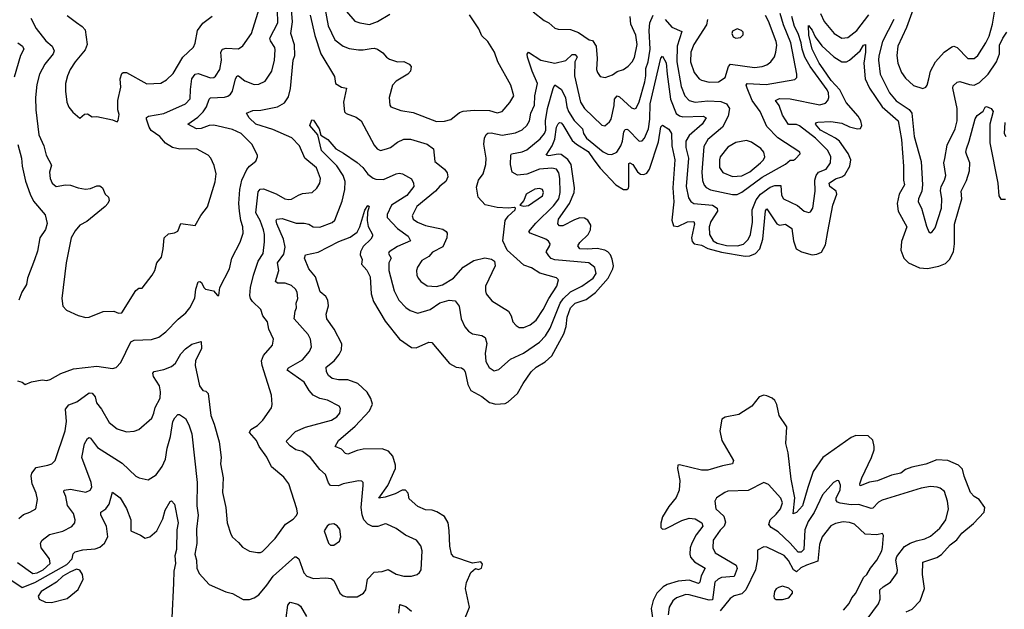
# Model space of a CAD drawing. Extents: x 1954683 to 2060285, y 904798 to 1016299.
# Tile 345 of 472: x 1992550 to 1998868, y 1008591 to 1012374. Entities that reach past the tile are written whole.
import ezdxf

# ---------------------------------------------------------------- set-up
doc = ezdxf.new("R2010")
doc.units = 0

msp = doc.modelspace()

# ---------------------------------------------------------------- linework, layer by layer
at = {"layer": '0CON10XD'}
for points in [[(1992545, 1009173.8), (1992575, 1009200), (1992615, 1009213.8), (1992653.6, 1009236.4), (1992663.9, 1009296.1), (1992655.6, 1009335), (1992630.4, 1009395), (1992624.6, 1009445), (1992628.2, 1009465), (1992655, 1009501.5), (1992730, 1009515), (1992756.2, 1009525), (1992778.1, 1009545), (1992841.8, 1009735), (1992850, 1009795), (1992843.6, 1009875), (1992865, 1009903.3), (1992917, 1009923), (1992995, 1009980.6), (1993015, 1009976.7), (1993033.8, 1009955), (1993043.6, 1009915), (1993075.6, 1009875), (1993125, 1009790), (1993175, 1009749.4), (1993235, 1009729.4), (1993285, 1009732.9), (1993315, 1009744), (1993397, 1009817), (1993411.2, 1009848.8), (1993418.5, 1009885), (1993450.5, 1009945), (1993453.8, 1009986.2), (1993447.3, 1010025), (1993408.5, 1010085), (1993403.5, 1010106.5), (1993413.9, 1010116.1), (1993475, 1010129.6), (1993525, 1010149.6), (1993548.9, 1010171.1), (1993585, 1010229.4), (1993615, 1010261.9), (1993655, 1010291.2), (1993715, 1010308.8), (1993717.5, 1010265), (1993678.9, 1010185), (1993676.1, 1010155), (1993703.3, 1010025), (1993725, 1009995.8), (1993745, 1009990.8), (1993758.5, 1009975), (1993776.5, 1009835), (1993798.9, 1009778.9), (1993830.9, 1009665), (1993841.9, 1009565), (1993839.4, 1009525), (1993855.5, 1009435), (1993850.6, 1009339.4), (1993872.9, 1009245), (1993881.1, 1009145), (1993905, 1009073.3), (1993915, 1009053.3), (1993955, 1009018.8), (1993978.8, 1008988.8), (1994024.4, 1008964.4), (1994075, 1008954.4), (1994095, 1008954.4), (1994108.7, 1008961.3), (1994190, 1009045), (1994255, 1009136.2), (1994305, 1009170), (1994327, 1009193), (1994332.3, 1009207.7), (1994328.6, 1009235), (1994276.4, 1009396.4), (1994245, 1009438), (1994165, 1009504.2), (1994136.2, 1009566.2), (1994085.8, 1009635), (1994070, 1009675), (1994025.4, 1009725), (1994033.6, 1009745), (1994075, 1009770), (1994109.4, 1009805), (1994165, 1009883.3), (1994170, 1009905), (1994165.6, 1009965.6), (1994105.5, 1010155), (1994102.1, 1010185), (1994115, 1010219.2), (1994172.9, 1010285), (1994178.6, 1010325), (1994149.1, 1010389.1), (1994140.6, 1010435), (1994109.2, 1010475), (1994097.8, 1010515), (1994043.8, 1010565), (1994031.2, 1010585), (1994027.7, 1010605), (1994031.1, 1010655), (1994049.6, 1010735), (1994081.2, 1010825), (1994111.5, 1010875), (1994121.7, 1010948.3), (1994121.8, 1010995), (1994114.1, 1011025), (1994093.6, 1011085), (1994066.3, 1011135), (1994081.2, 1011268.8), (1994092.5, 1011287.5), (1994115, 1011289.5), (1994195, 1011256.9), (1994252, 1011225), (1994275, 1011219.5), (1994295, 1011223.1), (1994338.8, 1011248.8), (1994365, 1011258.5), (1994426.2, 1011265), (1994456, 1011294), (1994475.6, 1011325), (1994480.6, 1011355), (1994455, 1011424.2), (1994380, 1011485), (1994346.2, 1011565), (1994296.3, 1011616.3), (1994175, 1011668.8), (1994065, 1011703.5), (1994023.1, 1011745), (1994006.2, 1011775), (1994045, 1011792.2), (1994096.9, 1011793.1), (1994204, 1011816), (1994248.4, 1011841.6), (1994275, 1011880), (1994286.7, 1011933.3), (1994304.6, 1012115), (1994315.3, 1012145), (1994314.1, 1012214.1), (1994290.2, 1012285), (1994301.2, 1012361.2), (1994283.5, 1012575)], [(1992620.8, 1012385), (1992655, 1012318), (1992718.3, 1012238.3), (1992758.1, 1012205), (1992772.2, 1012175), (1992764.5, 1012155), (1992711.3, 1012088.7), (1992677.5, 1012025), (1992660.7, 1011959.3), (1992652.3, 1011875), (1992653.8, 1011795), (1992673.3, 1011635), (1992705.6, 1011565), (1992720, 1011505), (1992755, 1011440), (1992741.8, 1011395), (1992744.5, 1011355), (1992758.1, 1011325), (1992784.6, 1011304.6), (1992844.5, 1011314.5), (1992875, 1011312.5), (1992925, 1011295.5), (1992972.2, 1011287.8), (1993005, 1011290.5), (1993045, 1011308.9), (1993065, 1011308.6), (1993082, 1011295), (1993098.8, 1011255), (1993120, 1011235), (1993123.8, 1011215), (1993116, 1011195), (1993098, 1011175), (1992980.5, 1011079.5), (1992935, 1011055.8), (1992905, 1011019.2), (1992880.6, 1010975), (1992847.5, 1010815), (1992820, 1010585), (1992826, 1010535), (1992851.1, 1010511.1), (1992925, 1010476), (1992975, 1010463.8), (1992995, 1010466.2), (1993085, 1010501.2), (1993155, 1010504), (1993185, 1010491.2), (1993205, 1010494), (1993295, 1010637.5), (1993315, 1010652.5), (1993335, 1010652.5), (1993400, 1010735), (1993417.5, 1010765), (1993430, 1010815), (1993459.7, 1010850.3), (1993470.9, 1010905), (1993477.1, 1010975), (1993505, 1010999.4), (1993543.9, 1011006.1), (1993565, 1011016.7), (1993585, 1011066.7), (1993676.1, 1011053.9), (1993712.2, 1011117.8), (1993755.5, 1011174.5), (1993805.4, 1011334.6), (1993811.4, 1011385), (1993798.3, 1011438.3), (1993776.2, 1011485), (1993758.8, 1011505), (1993685, 1011546.7), (1993576.9, 1011543.1), (1993530, 1011555), (1993485, 1011582.5), (1993448.5, 1011625), (1993394.3, 1011664.3), (1993380.9, 1011685), (1993363.5, 1011735), (1993363.6, 1011746.4), (1993375.6, 1011754.4), (1993475, 1011772.2), (1993615, 1011833.6), (1993642.9, 1011867.1), (1993646.2, 1011926.2), (1993654.3, 1011995.7), (1993675, 1012025.5), (1993695, 1012029.6), (1993775, 1012000.9), (1993795, 1012002.7), (1993807.4, 1012012.6), (1993834.7, 1012055), (1993844.3, 1012115), (1993841.1, 1012165), (1993851.4, 1012185), (1993875, 1012191.3), (1993953.2, 1012186.8), (1993982.8, 1012207.2), (1994037.3, 1012285), (1994098.7, 1012485)], [(1994504.1, 1012475), (1994529.1, 1012335), (1994571.5, 1012245), (1994625, 1012204.6), (1994665, 1012190.4), (1994725, 1012181.2), (1994755, 1012180), (1994805, 1012189.1), (1994825, 1012191.1), (1994845, 1012184.4), (1994880.8, 1012160.8), (1994903.3, 1012133.3), (1994922.1, 1012122.1), (1994975, 1012104.5), (1995015.4, 1012105.4), (1995048.7, 1012088.7), (1995062, 1012075), (1995058, 1012045), (1995040, 1012025), (1994965, 1011979.1), (1994941.5, 1011955), (1994920, 1011875), (1994924.2, 1011825), (1994931.2, 1011815), (1994995, 1011791.8), (1995075, 1011779.6), (1995225, 1011720.6), (1995275, 1011722.2), (1995316.4, 1011733.6), (1995372, 1011778), (1995395, 1011786.7), (1995467.2, 1011792.8), (1995565, 1011790.7), (1995615, 1011776.5), (1995646, 1011785), (1995695, 1011842.9), (1995720, 1011885), (1995701.5, 1011955), (1995618.9, 1012105), (1995596.8, 1012166.8), (1995553.7, 1012233.7), (1995515, 1012271.9), (1995496.1, 1012315), (1995435.6, 1012405)], [(1998308.8, 1012515), (1998240, 1012325), (1998185.3, 1012205), (1998178.2, 1012145), (1998185.4, 1012095), (1998208.5, 1012035), (1998235, 1011998.6), (1998285, 1011953.1), (1998345, 1011932.9), (1998365, 1011942), (1998374.2, 1011955), (1998384.3, 1011994.3), (1998395.4, 1012044.6), (1998426.5, 1012105), (1998481.8, 1012165), (1998530.7, 1012199.3), (1998545, 1012203.8), (1998565.8, 1012195.8), (1998635, 1012124.5), (1998675, 1012125.5), (1998697.9, 1012145), (1998750.4, 1012225), (1998770.4, 1012269.6), (1998792.2, 1012345), (1998807.5, 1012435)], [(1992855, 1012400.8), (1992915.4, 1012355.4), (1992951.1, 1012331.1), (1992969.8, 1012309.8), (1992984, 1012215), (1992969.9, 1012180.1), (1992905, 1012104.2), (1992873.8, 1012055), (1992856.5, 1012015), (1992844.4, 1011965), (1992843.5, 1011915), (1992851.9, 1011845), (1992865, 1011813.3), (1992890.5, 1011780.5), (1992935, 1011742.5), (1992965, 1011767.5), (1992985, 1011770.8), (1993015, 1011750), (1993045, 1011753.3), (1993145, 1011732), (1993175, 1011720), (1993182.5, 1011727.5), (1993188.6, 1011765), (1993180, 1011795), (1993180, 1011855), (1993198.9, 1011941.1), (1993195.6, 1011995), (1993205, 1012028.8), (1993215, 1012036), (1993235, 1012035.7), (1993365, 1011962.5), (1993455, 1011967.8), (1993492, 1011988), (1993535, 1012030), (1993596.7, 1012133.3), (1993665, 1012197.5), (1993676, 1012224), (1993690.5, 1012305), (1993725, 1012352.5), (1993785, 1012397.5)], [(1993963.3, 1011285), (1993976, 1011345), (1994007.2, 1011412.8), (1994024.7, 1011435.3), (1994064.3, 1011465.7), (1994076.7, 1011495), (1994076.7, 1011505), (1994038.6, 1011575), (1993971.4, 1011645), (1993915, 1011669.6), (1993795, 1011698), (1993765, 1011694.4), (1993715, 1011675.3), (1993685, 1011674.7), (1993629.2, 1011705), (1993692.1, 1011747.9), (1993726.7, 1011783.3), (1993749.7, 1011815), (1993765, 1011864), (1993775, 1011873.1), (1993865, 1011876.7), (1993885, 1011882.7), (1993903.2, 1011896.8), (1993915.3, 1011915), (1993934.2, 1011995), (1993945, 1012013.1), (1993955, 1012013.5), (1993995, 1011983.1), (1994055, 1011959.5), (1994085, 1011961.1), (1994125, 1011978.9), (1994168.9, 1012045), (1994184.7, 1012115), (1994189.3, 1012180.7), (1994186.4, 1012195), (1994158.6, 1012238.6), (1994155.9, 1012255), (1994207.5, 1012355), (1994204.2, 1012435)], [(1994415, 1012402.5), (1994443.1, 1012273.1), (1994483.2, 1012155), (1994569.5, 1012009.5), (1994576.2, 1011965), (1994615, 1011941.4), (1994647.5, 1011935), (1994627.3, 1011845), (1994633.6, 1011783.6), (1994645, 1011772.5), (1994708.2, 1011748.2), (1994741.9, 1011725), (1994825, 1011570), (1994843.8, 1011545), (1994865, 1011536), (1994903.4, 1011546.6), (1994930, 1011555), (1994975, 1011589.4), (1995015, 1011607.1), (1995057.7, 1011607.7), (1995165, 1011575.7), (1995205.5, 1011545.5), (1995213.7, 1011463.7), (1995276.2, 1011416.2), (1995292.1, 1011392.1), (1995297.1, 1011365), (1995284, 1011335), (1995245, 1011306.9), (1995217.3, 1011275), (1995098.8, 1011175), (1995068.6, 1011115), (1995074.7, 1011094.7), (1995102.5, 1011075), (1995155, 1011054.7), (1995265, 1011029.1), (1995286, 1011016), (1995292.2, 1011005), (1995291.8, 1010975), (1995265, 1010917.8), (1995198.1, 1010881.9), (1995175, 1010854.2), (1995131.5, 1010828.5), (1995103.6, 1010786.4), (1995096.9, 1010765), (1995097.5, 1010735), (1995106.2, 1010715), (1995125, 1010694.6), (1995165, 1010667.5), (1995225, 1010663), (1995262.3, 1010672.3), (1995334.6, 1010715.4), (1995395, 1010786.4), (1995465, 1010830), (1995535, 1010845.6), (1995577.7, 1010837.7), (1995596.7, 1010825), (1995601.4, 1010795), (1995540, 1010665), (1995538.1, 1010635), (1995544.4, 1010615), (1995579.7, 1010569.7), (1995685.7, 1010505), (1995704.4, 1010475), (1995715, 1010436.2), (1995735, 1010411.2), (1995755, 1010398.8), (1995785, 1010398.6), (1995825, 1010417.3), (1995863.2, 1010446.8), (1995910, 1010515), (1995944.8, 1010585), (1995996.6, 1010665), (1996008.1, 1010705), (1995995, 1010717.8), (1995887.9, 1010747.9), (1995835, 1010781.1), (1995785, 1010798.2), (1995739.6, 1010839.6), (1995677.5, 1010895), (1995650.6, 1010955), (1995664.6, 1011085.4), (1995685.6, 1011114.4), (1995730, 1011155), (1995732.5, 1011165), (1995725, 1011170), (1995685, 1011165.8), (1995615, 1011170), (1995537, 1011187), (1995492.2, 1011235), (1995481.3, 1011298.7), (1995493.3, 1011345), (1995524.5, 1011385), (1995541.5, 1011445), (1995543.5, 1011485), (1995528.2, 1011575), (1995532.1, 1011615), (1995543, 1011637), (1995555, 1011645.5), (1995575, 1011647.5), (1995645, 1011633.3), (1995730.9, 1011649.1), (1995775, 1011666.9), (1995804.3, 1011695), (1995821.9, 1011725), (1995830.4, 1011775), (1995853.7, 1011826.3), (1995855.3, 1011885), (1995871.8, 1011965), (1995838.2, 1012045), (1995808.4, 1012135), (1995806.8, 1012153.2), (1995814.1, 1012165.9), (1995895, 1012115.4), (1995985, 1012094.5), (1996055, 1012112.7), (1996095, 1012150.9), (1996115, 1012151.8), (1996126.9, 1012135), (1996112.9, 1012105), (1996111.2, 1012015), (1996148.4, 1011845), (1996175, 1011804.5), (1996285, 1011698), (1996305, 1011694.3), (1996335, 1011718.1), (1996345.4, 1011735), (1996365.5, 1011824.5), (1996367.3, 1011865), (1996383.3, 1011885), (1996399.3, 1011879.3), (1996475, 1011808.5), (1996495, 1011802.9), (1996505, 1011807.5), (1996525, 1011847.5), (1996560.8, 1011975), (1996569, 1012015), (1996568.7, 1012061.3), (1996582.7, 1012105), (1996594.8, 1012184.8), (1996590, 1012305), (1996594, 1012355), (1996615, 1012404.5)], [(1994646.9, 1012426.9), (1994700, 1012365), (1994733.3, 1012353.3), (1994795, 1012344.6), (1994845, 1012363.6), (1994925, 1012409.5)], [(1995006, 1011385), (1995065, 1011352.5), (1995077.9, 1011325), (1995078.8, 1011305), (1995035, 1011246.2), (1994936.9, 1011185), (1994909.1, 1011125), (1994907.5, 1011105), (1994975.4, 1011035), (1995042.5, 1010985), (1995057.1, 1010955), (1994975, 1010920), (1994920, 1010885), (1994917.1, 1010875), (1994933.8, 1010845), (1994917.9, 1010815), (1994919.6, 1010765), (1994952.5, 1010635), (1994983.1, 1010575), (1995028.2, 1010528.2), (1995055, 1010507.5), (1995105, 1010490.6), (1995185, 1010514.5), (1995245, 1010556.9), (1995305, 1010575.6), (1995345, 1010570.8), (1995370, 1010535), (1995381.9, 1010455), (1995407.5, 1010402.5), (1995430.6, 1010375), (1995455, 1010357.8), (1995515, 1010347.8), (1995536.9, 1010335), (1995546.8, 1010296.8), (1995537.3, 1010235), (1995540.7, 1010180.7), (1995562.3, 1010142.3), (1995595, 1010121.9), (1995625, 1010128.6), (1995698.6, 1010195), (1995782.9, 1010235), (1995885.5, 1010304.5), (1995925, 1010344.6), (1995955, 1010394.5), (1996018, 1010555), (1996036.5, 1010583.5), (1996085, 1010628.4), (1996157.3, 1010665), (1996229.6, 1010715), (1996249.3, 1010745), (1996240.8, 1010785), (1996203.2, 1010813.2), (1995984.2, 1010834.2), (1995961.5, 1010841.5), (1995945, 1010858), (1995927.5, 1010885), (1995951.5, 1010925), (1995953.1, 1010935), (1995943.8, 1010953.8), (1995926.3, 1010966.3), (1995824.7, 1011004.7), (1995818.1, 1011015), (1995861.7, 1011068.3), (1995975, 1011180), (1996009.1, 1011225), (1996018.4, 1011265), (1996017.1, 1011355), (1996010.6, 1011390.6), (1995994.2, 1011414.2), (1995965, 1011421.2), (1995885, 1011414.3), (1995805, 1011382.4), (1995745, 1011376.2), (1995710.8, 1011395), (1995698.5, 1011445), (1995701.1, 1011505), (1995706.4, 1011513.6), (1995775, 1011527.1), (1995805, 1011539.7), (1995890.4, 1011609.6), (1995917.6, 1011645), (1995925.6, 1011665), (1995924.4, 1011725), (1995938, 1011805), (1995973.6, 1011933.6), (1995985, 1011955.6), (1996026, 1011926), (1996053.3, 1011873.3), (1996060.8, 1011815), (1996070.9, 1011785), (1996108.4, 1011728.4), (1996162.6, 1011675), (1996167.6, 1011645), (1996186.9, 1011615), (1996295, 1011526.1), (1996325, 1011511.5), (1996350.6, 1011509.4), (1996381.1, 1011525), (1996407.5, 1011565), (1996418.6, 1011595), (1996426, 1011654), (1996435, 1011669.2), (1996445, 1011672), (1996455, 1011666.6), (1996525, 1011594.5), (1996545, 1011597.8), (1996558.9, 1011615), (1996585.2, 1011675), (1996593.5, 1011735), (1996595.2, 1011835), (1996665, 1012128), (1996675, 1012140), (1996698, 1012098), (1996705.2, 1012024.8), (1996725.7, 1011865), (1996763.4, 1011773.4), (1996785, 1011756.5), (1996805, 1011751.1), (1996935.3, 1011755.3), (1996955.5, 1011745), (1996930.5, 1011705), (1996845, 1011630.7), (1996825.3, 1011595), (1996825.3, 1011555), (1996841.9, 1011485), (1996825.8, 1011305), (1996841.4, 1011231.4), (1996857, 1011207), (1996875, 1011194.6), (1996995, 1011185.2), (1997026.2, 1011165), (1997027.2, 1011145), (1996985, 1011078.9), (1996974.1, 1011045), (1996976, 1010995), (1997000.8, 1010955), (1997025, 1010941.3), (1997085, 1010925.5), (1997156.8, 1010923.2), (1997195.6, 1010934.4), (1997225, 1010963.6), (1997240, 1010995), (1997252.3, 1011075), (1997250.2, 1011155), (1997275, 1011218.2), (1997303.4, 1011255), (1997365, 1011300.2), (1997395, 1011310), (1997435, 1011310.8), (1997438.7, 1011248.7), (1997451.9, 1011225), (1997541.9, 1011181.9), (1997585, 1011145.7), (1997615, 1011136.2), (1997625, 1011141.2), (1997639.4, 1011165), (1997653.8, 1011275), (1997651.9, 1011345), (1997660.8, 1011375), (1997676.4, 1011395), (1997725.5, 1011415), (1997753.5, 1011455), (1997754.6, 1011495), (1997735, 1011535.5), (1997656.4, 1011615), (1997555, 1011692.7), (1997535, 1011701.2), (1997482.8, 1011702.8), (1997445, 1011761.4), (1997423.1, 1011823.1), (1997401.1, 1011855), (1997425, 1011869.5), (1997495, 1011867.1), (1997685, 1011828.9), (1997721.2, 1011838.8), (1997736.7, 1011855), (1997743.1, 1011875), (1997740.6, 1011905), (1997731.8, 1011925), (1997623.5, 1012073.5), (1997587.7, 1012135), (1997570.9, 1012185), (1997565.1, 1012225.1), (1997545.3, 1012285.3), (1997521.4, 1012331.4), (1997504.9, 1012394.9)], [(1995845.4, 1012425.4), (1995915, 1012368.6), (1995945, 1012354.2), (1995985, 1012319.2), (1996005, 1012312.9), (1996085, 1012312.5), (1996135, 1012291.5), (1996205, 1012244.6), (1996225, 1012240.4), (1996248.4, 1012205), (1996256.1, 1012125), (1996251.1, 1012055), (1996257.1, 1012035), (1996275, 1012010.8), (1996307.4, 1012002.6), (1996355, 1012021.4), (1996385, 1012042.9), (1996425, 1012054.4), (1996455, 1012076.9), (1996480.6, 1012105), (1996495, 1012132), (1996511.9, 1012215), (1996504.7, 1012275), (1996472.3, 1012345), (1996467.5, 1012395)], [(1996692.7, 1012375), (1996735, 1012326), (1996798, 1012298), (1996768.4, 1012205), (1996767, 1012105), (1996794.8, 1011945), (1996818.2, 1011885), (1996845, 1011856.9), (1996884.7, 1011844.7), (1996965, 1011853.3), (1997049.8, 1011849.7), (1997085, 1011833.6), (1997103.8, 1011805), (1997096.8, 1011755), (1997060.8, 1011685), (1996965, 1011605.5), (1996940.3, 1011559.7), (1996927.5, 1011395), (1996931.5, 1011341.5), (1996941.7, 1011311.7), (1996955, 1011297.1), (1996982.6, 1011282.6), (1997125, 1011251.6), (1997155, 1011252.5), (1997185, 1011266.6), (1997315.4, 1011364.6), (1997465, 1011446.9), (1997495, 1011472.5), (1997515, 1011473.3), (1997528.3, 1011481.7), (1997557.3, 1011512.7), (1997556.2, 1011525), (1997415, 1011615.4), (1997345, 1011690), (1997300.9, 1011785), (1997251.1, 1011855), (1997217.6, 1011935), (1997212.5, 1011955), (1997217.5, 1011965), (1997341.2, 1011958.8), (1997525, 1011990), (1997536.4, 1012003.6), (1997536.2, 1012025), (1997499, 1012225), (1997451.2, 1012341.2), (1997429.4, 1012415)], [(1996963.4, 1012375), (1996958.3, 1012341.7), (1996875.9, 1012215), (1996856.5, 1012165), (1996855, 1012103.3), (1996877.1, 1012035), (1996910, 1011995), (1996925.4, 1011985.4), (1996975, 1011974.5), (1997035, 1011975.5), (1997076, 1012004), (1997098.6, 1012075), (1997110.8, 1012089.2), (1997265, 1012068), (1997315, 1012073.8), (1997345, 1012085.5), (1997370.6, 1012105), (1997394, 1012136), (1997403.2, 1012165), (1997408.2, 1012211.8), (1997404.7, 1012235), (1997355, 1012364.3), (1997335, 1012401.5)], [(1997689.6, 1012415), (1997713.4, 1012363.4), (1997776.8, 1012286.8), (1997825.9, 1012255.9), (1997865, 1012261.1), (1997921.6, 1012305), (1997998.4, 1012405)], [(1996192.3, 1010902.3), (1996144.3, 1010904.3), (1996132.2, 1010922.2), (1996144.7, 1010945), (1996197.4, 1010995), (1996213.8, 1011025), (1996215.2, 1011055), (1996195, 1011087.4), (1996175, 1011099.8), (1996145, 1011101.9), (1996109.3, 1011090.7), (1996035, 1011050.7), (1996015, 1011050.5), (1996002.2, 1011065), (1996008.4, 1011095), (1996078.9, 1011195), (1996108.6, 1011265), (1996109.6, 1011295), (1996089.2, 1011445), (1996067.3, 1011477.3), (1996025, 1011509), (1996005, 1011512.5), (1995945, 1011499.7), (1995927.5, 1011505), (1995965.9, 1011565), (1995983.1, 1011606.9), (1995995.2, 1011685), (1996005, 1011706.4), (1996015, 1011713.8), (1996025, 1011712.3), (1996035, 1011700.4), (1996095, 1011600), (1996123.4, 1011575), (1996198.6, 1011528.6), (1996234.1, 1011475), (1996275, 1011422), (1996375, 1011315.4), (1996425, 1011285.5), (1996445.5, 1011284.5), (1996456.2, 1011293.8), (1996458.2, 1011305), (1996458.3, 1011451.7), (1996465, 1011456.2), (1996484.6, 1011445), (1996515, 1011397.7), (1996533.2, 1011383.2), (1996555, 1011380), (1996575, 1011389.6), (1996591.6, 1011415), (1996648.9, 1011591.1), (1996665, 1011686.2), (1996675, 1011698.6), (1996715, 1011671.9), (1996731.8, 1011645), (1996735.6, 1011565), (1996753.2, 1011475), (1996741.9, 1011295), (1996748, 1011205), (1996735, 1011087.5), (1996745, 1011051.5), (1996772.7, 1011047.2), (1996835, 1011076.2), (1996875, 1011078.9), (1996880.4, 1011065), (1996860.2, 1010975), (1996865, 1010950.5), (1996878.2, 1010935), (1996925, 1010926.5), (1996965, 1010906.7), (1997053.6, 1010883.6), (1997205, 1010856), (1997235, 1010858.6), (1997272.7, 1010875), (1997299.5, 1010905), (1997318.6, 1010965), (1997335, 1011147.5), (1997345, 1011160.6), (1997407.8, 1011065), (1997425, 1011056.9), (1997465, 1011062.8), (1997505.4, 1011035), (1997515.2, 1010955), (1997533.5, 1010905), (1997566.5, 1010885), (1997635, 1010865.3), (1997665, 1010869.2), (1997695, 1010883.4), (1997719.9, 1010930.1), (1997735.9, 1011015), (1997767.4, 1011185), (1997794.7, 1011255), (1997790, 1011275), (1997747.8, 1011305), (1997744.1, 1011325), (1997786, 1011354), (1997825, 1011365.5), (1997845, 1011379), (1997877, 1011435), (1997882.6, 1011475), (1997867, 1011515), (1997810.2, 1011595), (1997785, 1011614.4), (1997689.2, 1011665), (1997657.1, 1011705), (1997663.3, 1011715), (1997672.7, 1011717.3), (1997755, 1011721.6), (1997825, 1011711.4), (1997875, 1011686.4), (1997927, 1011673), (1997945, 1011677.1), (1997954.6, 1011695.4), (1997947.7, 1011725), (1997931.1, 1011755), (1997853.3, 1011843.3), (1997813.3, 1011925), (1997757.2, 1011985), (1997705, 1012059.3), (1997680.3, 1012095), (1997635.5, 1012185), (1997614.8, 1012275), (1997612, 1012338), (1997635, 1012307.5), (1997654.2, 1012264.2), (1997697.5, 1012207.5), (1997775, 1012136.2), (1997825, 1012103.8), (1997855, 1012103.5), (1997875, 1012114.5), (1997944.3, 1012175), (1997965, 1012210.8), (1997976.7, 1012215), (1997978.6, 1012165), (1997967.4, 1012095), (1997975.6, 1011995.6), (1998004.3, 1011935), (1998085, 1011816.2), (1998186.4, 1011725), (1998208.1, 1011605), (1998220.8, 1011435), (1998221.2, 1011345), (1998227.1, 1011315), (1998194.1, 1011255), (1998181.2, 1011195), (1998187.5, 1011145), (1998242, 1011045), (1998208.3, 1010951.7), (1998204.1, 1010895), (1998223.6, 1010845), (1998254.4, 1010815), (1998325, 1010781.3), (1998375, 1010777.2), (1998448.3, 1010791.7), (1998491.1, 1010808.9), (1998517.1, 1010835), (1998541.3, 1010885), (1998548.1, 1010935), (1998548.4, 1011061.6), (1998595, 1011223.8), (1998590.5, 1011275), (1998625, 1011341.9), (1998645.3, 1011405.3), (1998646.5, 1011455), (1998627.6, 1011505), (1998622.1, 1011525), (1998624.7, 1011545), (1998643.6, 1011595), (1998681.5, 1011738.5), (1998695, 1011760), (1998733.1, 1011786.9), (1998745, 1011812.5), (1998755, 1011817.5), (1998783.9, 1011803.9), (1998796.3, 1011786.3), (1998776.4, 1011703.6), (1998774.8, 1011584.8), (1998827.8, 1011325), (1998832.6, 1011245), (1998845, 1011221.8), (1998875, 1011222.7)], [(1998159.8, 1012375), (1998086.2, 1012235), (1998062.9, 1012142.9), (1998060.3, 1012115), (1998072.1, 1012025), (1998130.9, 1011905), (1998174.5, 1011854.5), (1998258.8, 1011798.8), (1998274.7, 1011774.7), (1998290, 1011625), (1998335.4, 1011464.6), (1998343.6, 1011315), (1998338.9, 1011275), (1998316.7, 1011225), (1998315.6, 1011205), (1998337.1, 1011165), (1998368.7, 1011048.7), (1998385, 1011012.5), (1998395, 1011007.5), (1998405, 1011013.3), (1998425, 1011038.8), (1998465.4, 1011165), (1998466.4, 1011225), (1998458.3, 1011278.3), (1998462.9, 1011305), (1998485.5, 1011345), (1998493.3, 1011375), (1998481.1, 1011455), (1998486.1, 1011483.9), (1998501.2, 1011568.8), (1998552.3, 1011675), (1998566.7, 1011725), (1998565.3, 1011805), (1998537.3, 1011935), (1998539.3, 1011950.7), (1998565, 1011974.2), (1998582.2, 1011977.8), (1998645, 1011957.7), (1998675, 1011954.6), (1998708.3, 1011971.7), (1998764.8, 1012025.2), (1998818.4, 1012105), (1998837.8, 1012155), (1998838.5, 1012211.5), (1998858.3, 1012255), (1998885.3, 1012295)], [(1997146.4, 1012256.4), (1997175, 1012261.2), (1997193, 1012277), (1997192.5, 1012295), (1997182.5, 1012305), (1997155, 1012316), (1997125, 1012300), (1997120, 1012285), (1997127.5, 1012265), (1997146.4, 1012256.4)], [(1992538.5, 1012225), (1992567.7, 1012205), (1992577.1, 1012185), (1992554.7, 1012145), (1992513.5, 1012005)], [(1992535, 1008890.4), (1992635, 1008820.4), (1992662.5, 1008825), (1992700.9, 1008845), (1992745.5, 1008885), (1992741.9, 1008915), (1992687.5, 1008985), (1992684.5, 1009015), (1992694.5, 1009035), (1992740.3, 1009069.7), (1992827.7, 1009092.3), (1992885, 1009122), (1992904.2, 1009145), (1992906.9, 1009165), (1992895.4, 1009205), (1992857.3, 1009257.2), (1992845.4, 1009315.4), (1992832.9, 1009345), (1992835.7, 1009354.3), (1992875, 1009360.8), (1992975, 1009341.4), (1993001.2, 1009355), (1993012.9, 1009375), (1993008.8, 1009405), (1992948.9, 1009565), (1992966.5, 1009653.5), (1992985, 1009687.5), (1992995, 1009692.9), (1993005, 1009689.4), (1993049.3, 1009629.3), (1993207.6, 1009527.6), (1993295, 1009445.6), (1993315.9, 1009434.1), (1993375, 1009422), (1993425, 1009454.4), (1993465, 1009508.1), (1993485.8, 1009555), (1993496.9, 1009625), (1993518.6, 1009698.6), (1993533.5, 1009796.5), (1993545, 1009820), (1993565, 1009840), (1993575, 1009840), (1993615, 1009814.2), (1993635.5, 1009775), (1993655, 1009716.7), (1993688.5, 1009405), (1993686.1, 1009255), (1993696, 1009195), (1993684, 1009106), (1993686.4, 1009013.6), (1993673.8, 1008945), (1993684.5, 1008905), (1993686.9, 1008855), (1993700.9, 1008820.9), (1993765, 1008750.8), (1993873.4, 1008703.4), (1993915, 1008692.5), (1993985, 1008654), (1994025, 1008654.2), (1994055.5, 1008664.5), (1994085.4, 1008684.6), (1994135, 1008745.6), (1994177.2, 1008802.8), (1994315, 1008927.1), (1994325, 1008927.5), (1994340.6, 1008915), (1994372.7, 1008825), (1994393.4, 1008803.4), (1994435, 1008789.3), (1994515, 1008793.6), (1994548.9, 1008788.9), (1994565.8, 1008775), (1994604.4, 1008694.4), (1994625, 1008677.5), (1994649.2, 1008670.8), (1994715, 1008671.2), (1994755.9, 1008694.1), (1994772, 1008715), (1994781.1, 1008785), (1994825, 1008828.5), (1994875, 1008833.8), (1994915, 1008845.5), (1994965, 1008816.9), (1995015, 1008804.4), (1995065, 1008804.4), (1995100, 1008815), (1995115, 1008826.2), (1995125.7, 1008845), (1995132.1, 1008965), (1995125, 1008998.1), (1995095.8, 1009035), (1995026.6, 1009066.6), (1994965, 1009110), (1994906.8, 1009136.8), (1994895, 1009139.2), (1994848.6, 1009121.4), (1994815, 1009121.5), (1994785, 1009136.2), (1994758.4, 1009165), (1994746.7, 1009196.7), (1994740.5, 1009245), (1994754.3, 1009384.3), (1994753.9, 1009403.9), (1994745, 1009413.3), (1994725, 1009415.8), (1994625, 1009396.2), (1994595, 1009383.1), (1994545, 1009385.5), (1994532.2, 1009402.2), (1994511.4, 1009455), (1994475, 1009487.1), (1994415.3, 1009565.3), (1994365, 1009603.8), (1994322, 1009615), (1994285, 1009639.6), (1994262.9, 1009665), (1994264.3, 1009675), (1994319.1, 1009730.9), (1994385, 1009759.1), (1994551.2, 1009805), (1994584.2, 1009825), (1994605, 1009848.8), (1994608.8, 1009878.8), (1994600, 1009895), (1994525, 1009933.3), (1994475, 1009943.1), (1994434.2, 1009965), (1994406.9, 1009995), (1994375, 1010048.6), (1994266.5, 1010125), (1994275, 1010140.4), (1994365, 1010191.9), (1994409.4, 1010245), (1994422.5, 1010275), (1994415.5, 1010325), (1994402.1, 1010355), (1994311.8, 1010455), (1994317, 1010503), (1994325.6, 1010525), (1994323.1, 1010555), (1994334.4, 1010585), (1994330.6, 1010625), (1994320.8, 1010645), (1994295, 1010668.1), (1994253.1, 1010683.1), (1994203.8, 1010683.8), (1994192.5, 1010695), (1994213.2, 1010765), (1994204.6, 1010815), (1994245, 1010870), (1994254.2, 1010915), (1994243.2, 1010965), (1994200, 1011065), (1994195.7, 1011085), (1994200, 1011095), (1994235, 1011097.7), (1994325, 1011068.5), (1994375, 1011068.2), (1994405, 1011061.5), (1994434.2, 1011045), (1994475, 1011042.5), (1994555, 1011073.3), (1994571.4, 1011088.6), (1994619.3, 1011210.7), (1994636.5, 1011285), (1994638.1, 1011335), (1994625.2, 1011375), (1994585, 1011435.9), (1994485.7, 1011535), (1994462.2, 1011635), (1994411.5, 1011695), (1994425, 1011732), (1994435, 1011729.2), (1994472.3, 1011675), (1994482.8, 1011632.8), (1994526.6, 1011606.6), (1994578, 1011545), (1994628.8, 1011518.8), (1994715, 1011457.3), (1994752.7, 1011425), (1994785, 1011383.8), (1994817.8, 1011357.8), (1994835, 1011351.1), (1994885, 1011347.9), (1994965, 1011386.2), (1994985, 1011390), (1995006, 1011385)], [(1998870.9, 1011715), (1998868.2, 1011645), (1998877.8, 1011625)], [(1992537.2, 1011572.8), (1992562, 1011485), (1992566.1, 1011435), (1992587.5, 1011337.5), (1992616.2, 1011255), (1992639.3, 1011209.3), (1992713.1, 1011123.1), (1992726.8, 1011066.8), (1992715, 1011027.5), (1992679.6, 1010975), (1992665, 1010890), (1992645, 1010834), (1992600.9, 1010715), (1992593.1, 1010675), (1992563.3, 1010625), (1992543.5, 1010575)], [(1997125, 1011368.7), (1997185, 1011371.8), (1997235, 1011399.1), (1997304.5, 1011455), (1997323.6, 1011475), (1997331.2, 1011495), (1997325, 1011524.2), (1997305, 1011548.5), (1997245, 1011588.5), (1997215, 1011599.5), (1997145, 1011585.5), (1997095, 1011555.4), (1997045.4, 1011495), (1997040, 1011475), (1997041.5, 1011425), (1997063.1, 1011393.1), (1997125, 1011368.7)], [(1992535, 1010056.7), (1992565, 1010047.5), (1992585, 1010032.5), (1992625, 1010051.2), (1992695, 1010063.8), (1992725, 1010059.2), (1992745, 1010064.4), (1992815, 1010103.1), (1992895, 1010133.1), (1993045, 1010150), (1993146.1, 1010136.1), (1993168.6, 1010141.4), (1993199.2, 1010175), (1993262.5, 1010307.5), (1993285, 1010317.3), (1993395, 1010321.1), (1993442.2, 1010337.8), (1993488.2, 1010371.8), (1993567.2, 1010452.8), (1993616.9, 1010493.1), (1993641.1, 1010525), (1993672.8, 1010587.2), (1993679.4, 1010645), (1993695, 1010692.5), (1993705, 1010694.4), (1993717.4, 1010687.4), (1993731.4, 1010655), (1993742.5, 1010645), (1993794.2, 1010634.2), (1993820, 1010605), (1993827.5, 1010605), (1993834, 1010655), (1993895.5, 1010775), (1993911.8, 1010845), (1993965, 1010946), (1993983.6, 1011005), (1993982.9, 1011045), (1993968.9, 1011085), (1993959.6, 1011145), (1993956.9, 1011195), (1993963.3, 1011285)], [(1995785, 1011176.7), (1995815, 1011181.4), (1995904.2, 1011245), (1995911.9, 1011265), (1995904, 1011285), (1995885, 1011292.2), (1995855, 1011286.2), (1995799.4, 1011255), (1995785.7, 1011214.3), (1995760, 1011185), (1995785, 1011176.7)], [(1995395, 1008504), (1995436.4, 1008605), (1995411.1, 1008725), (1995416.8, 1008763.2), (1995445, 1008826.7), (1995475, 1008852.5), (1995495, 1008846.7), (1995512.5, 1008855), (1995520.7, 1008880.7), (1995510, 1008895), (1995455, 1008886.7), (1995335, 1008928), (1995321.9, 1008945), (1995309.5, 1008995), (1995305.5, 1009095.5), (1995300, 1009145), (1995275.4, 1009185.4), (1995226.9, 1009216.9), (1995196.3, 1009226.3), (1995155, 1009229.5), (1995105, 1009250), (1995050.2, 1009300.2), (1995042.5, 1009335), (1995025.4, 1009355.4), (1995005, 1009355.4), (1994958.7, 1009331.3), (1994895, 1009310.3), (1994854.4, 1009304.4), (1994913.1, 1009385), (1994961.8, 1009495), (1994961.8, 1009515), (1994945, 1009572.9), (1994915.6, 1009605), (1994875, 1009620.4), (1994755, 1009618.6), (1994715, 1009610.3), (1994655, 1009586.2), (1994641.4, 1009591.4), (1994615, 1009617.3), (1994574.2, 1009635), (1994596.7, 1009675), (1994702.1, 1009765), (1994795.6, 1009865), (1994813, 1009907), (1994803.6, 1009943.6), (1994780.8, 1009985), (1994719, 1010039), (1994655, 1010064.1), (1994595, 1010062.4), (1994555, 1010071.5), (1994531.7, 1010091.7), (1994517.9, 1010115), (1994516.7, 1010145), (1994568.6, 1010185), (1994601.1, 1010225), (1994614.6, 1010255.4), (1994616.4, 1010293.6), (1994569, 1010389), (1994520, 1010455), (1994516.7, 1010485), (1994531.8, 1010538.2), (1994528, 1010575), (1994515, 1010597.5), (1994478.3, 1010628.3), (1994448.8, 1010725), (1994404.8, 1010774.8), (1994378.6, 1010845), (1994385, 1010865.6), (1994465, 1010881.5), (1994598.1, 1010951.9), (1994670.8, 1010979.2), (1994715, 1011010), (1994732.5, 1011045), (1994765, 1011152), (1994785, 1011182.5), (1994792.5, 1011175), (1994781.5, 1011138.5), (1994780, 1011085), (1994786.9, 1011046.9), (1994814.3, 1010995), (1994813.3, 1010985), (1994803.1, 1010965), (1994755, 1010920), (1994736, 1010885), (1994733.8, 1010865), (1994746.7, 1010835), (1994743.1, 1010805), (1994777.6, 1010767.6), (1994798, 1010725), (1994804.6, 1010615.4), (1994821.3, 1010565), (1994895, 1010438.9), (1994987.5, 1010325), (1995065, 1010270), (1995095, 1010268.2), (1995175, 1010304.4), (1995195, 1010302), (1995307.6, 1010167.6), (1995350, 1010145), (1995385, 1010140), (1995400.2, 1010130.2), (1995408.5, 1010115), (1995426.5, 1010033.5), (1995445.6, 1009995), (1995515, 1009957.2), (1995565, 1009917.7), (1995605, 1009908.2), (1995665, 1009911.2), (1995685, 1009921.5), (1995745.4, 1009974.6), (1995779.8, 1010040.2), (1995831.8, 1010115), (1995865, 1010143.8), (1995921.9, 1010178.1), (1995965, 1010217.3), (1996042.5, 1010357.5), (1996057.1, 1010405), (1996063.8, 1010465), (1996084.2, 1010525), (1996115, 1010555.3), (1996185, 1010577.9), (1996245, 1010624.8), (1996327.2, 1010715), (1996356.8, 1010775), (1996359.8, 1010795), (1996352.1, 1010837.9), (1996341.3, 1010865), (1996324.5, 1010885), (1996305, 1010895.7), (1996255, 1010905.5), (1996192.3, 1010902.3)], [(1998238.1, 1008575), (1998278.1, 1008591.9), (1998328.2, 1008645), (1998355.5, 1008725), (1998343.8, 1008815), (1998346.5, 1008893.5), (1998436.2, 1008923.8), (1998465, 1008941.5), (1998520.7, 1009005), (1998563.7, 1009036.3), (1998595, 1009080), (1998669.6, 1009140.4), (1998739.5, 1009215), (1998742.5, 1009245), (1998707.1, 1009295), (1998675, 1009315.6), (1998650.6, 1009340.6), (1998611.1, 1009445), (1998600.2, 1009490.2), (1998575, 1009516.4), (1998505, 1009545.9), (1998435, 1009550), (1998365, 1009521.8), (1998275, 1009503.3), (1998235, 1009487.6), (1998205, 1009465.3), (1998145, 1009452), (1998055, 1009415.4), (1998003.1, 1009406.9), (1997944.1, 1009384.1), (1997941.9, 1009395), (1997954.1, 1009435), (1998016.5, 1009565), (1998033.6, 1009615), (1998033.1, 1009635), (1998025.2, 1009675.2), (1997995, 1009704), (1997915, 1009706), (1997885, 1009692.7), (1997703.6, 1009565), (1997641.8, 1009475), (1997606.7, 1009373.3), (1997572.9, 1009255), (1997535, 1009212.3), (1997513.3, 1009203.3), (1997524.4, 1009305.6), (1997499.8, 1009425), (1997481.8, 1009595), (1997466.9, 1009655), (1997472.2, 1009762.2), (1997422.9, 1009835), (1997408.6, 1009905), (1997395, 1009930), (1997378.8, 1009945), (1997345, 1009960.6), (1997325, 1009964.4), (1997296.2, 1009955), (1997249.2, 1009895), (1997165, 1009840), (1997077.3, 1009822.7), (1997055, 1009810), (1997041.9, 1009735), (1997055.6, 1009675), (1997130, 1009545), (1997123.8, 1009525), (1997059.4, 1009510.6), (1996965, 1009484.6), (1996925, 1009482.7), (1996785, 1009518.8), (1996773.3, 1009515), (1996772, 1009495), (1996787, 1009417), (1996782.2, 1009355), (1996762.2, 1009307.8), (1996715, 1009250), (1996675.6, 1009185), (1996664.5, 1009144.5), (1996664.8, 1009114.8), (1996675, 1009104.5), (1996695, 1009107.7), (1996799.5, 1009160.5), (1996845, 1009176), (1996885, 1009170.9), (1996926.4, 1009146.4), (1996932.8, 1009125), (1996891.5, 1009068.5), (1996862.6, 1009015), (1996852, 1008985), (1996850, 1008945), (1996855.4, 1008925), (1996880.4, 1008895), (1996948.9, 1008855), (1996923.6, 1008805), (1996915, 1008764.3), (1996905, 1008756.2), (1996845, 1008777.7), (1996775, 1008771), (1996705, 1008750.5), (1996679.2, 1008735), (1996638.4, 1008695), (1996615, 1008648.1), (1996601.9, 1008595), (1996616, 1008505)], [(1997945, 1008469.4), (1998060.9, 1008625), (1998070.9, 1008655), (1998069.4, 1008715), (1998090, 1008735), (1998138.5, 1008765), (1998181.8, 1008825), (1998183.9, 1008845), (1998172.5, 1008905), (1998179.7, 1008930.3), (1998227, 1008993), (1998265, 1009015.9), (1998305, 1009029.1), (1998358, 1009042), (1998395, 1009059.1), (1998455, 1009112.2), (1998493.6, 1009165), (1998509.6, 1009235), (1998504.5, 1009285), (1998485, 1009345.8), (1998457.8, 1009367.8), (1998437.5, 1009375), (1998395, 1009378.2), (1998335, 1009367.9), (1998085, 1009290.5), (1998061.3, 1009278.7), (1998025, 1009240), (1998015, 1009238.5), (1997935, 1009264.2), (1997885, 1009261.7), (1997815, 1009271.3), (1997798.7, 1009278.7), (1997789.8, 1009289.7), (1997788.6, 1009305), (1997814.1, 1009355), (1997816.4, 1009386.4), (1997805.6, 1009415.6), (1997795, 1009418), (1997772.9, 1009405), (1997701.5, 1009325), (1997649, 1009211), (1997610.3, 1009155), (1997588.9, 1009101.1), (1997581.2, 1008975), (1997565, 1008958.2), (1997545, 1008957.2), (1997495, 1009015.8), (1997417.8, 1009087.8), (1997371.5, 1009115), (1997357.3, 1009135), (1997366.2, 1009165), (1997405, 1009200.7), (1997431.1, 1009235), (1997444.7, 1009275), (1997435, 1009303.5), (1997355, 1009392), (1997325, 1009404), (1997225, 1009352.9), (1997095, 1009347.9), (1997075, 1009341.1), (1997020.8, 1009305), (1997011.4, 1009285), (1997018.1, 1009235), (1997068, 1009188), (1997079.8, 1009150.2), (1997070.9, 1009125), (1997045, 1009098.5), (1997000.8, 1009035), (1996998.2, 1008985), (1997013.2, 1008953.2), (1997147.1, 1008875), (1997153.1, 1008853.1), (1997135, 1008800.4), (1997054, 1008795), (1997031.1, 1008785), (1997011.5, 1008765), (1996995, 1008650.8), (1996975, 1008648.5), (1996846.1, 1008683.9), (1996825, 1008684.7), (1996765, 1008664.1), (1996740.7, 1008645), (1996718.4, 1008605), (1996710.4, 1008555)], [(1992461.9, 1008801.9), (1992565, 1008731.7), (1992646.9, 1008763.1), (1992851.4, 1008878.6), (1992887.5, 1008915), (1992894.1, 1008945.9), (1992905, 1008958.8), (1992955, 1008971.8), (1993035, 1008977.8), (1993065, 1008989.4), (1993094.6, 1009015), (1993114.7, 1009055.3), (1993106.9, 1009125), (1993071.5, 1009195), (1993070.6, 1009215), (1993103.6, 1009236.4), (1993125, 1009264.4), (1993145, 1009343.3), (1993195.7, 1009305), (1993235, 1009236.7), (1993263.4, 1009165), (1993263.6, 1009093.6), (1993325, 1009066.7), (1993355, 1009046.7), (1993385, 1009055.4), (1993429.6, 1009095), (1993468.2, 1009171.8), (1993482.8, 1009227.2), (1993515, 1009282.5), (1993525, 1009286.9), (1993543.3, 1009265), (1993567.3, 1009145), (1993558.5, 1009101.5), (1993556.5, 1008975), (1993546.4, 1008933.6), (1993549.2, 1008885), (1993538.4, 1008835), (1993537.7, 1008757.7), (1993525.6, 1008535)], [(1994565, 1009002.5), (1994601.2, 1009028.8), (1994610, 1009055), (1994603.3, 1009105), (1994587, 1009127), (1994565, 1009138.8), (1994536.1, 1009133.9), (1994522.5, 1009125), (1994503.8, 1009095), (1994532, 1009015), (1994545, 1009002.9), (1994565, 1009002.5)], [(1997835.7, 1008585), (1997872.2, 1008627.8), (1997890, 1008665), (1997915.6, 1008695), (1997965, 1008794.4), (1997987.1, 1008815), (1998009.5, 1008855), (1998050.8, 1008905), (1998082.2, 1008965), (1998087.4, 1008987.4), (1998093.6, 1009063.6), (1998087, 1009077), (1998050.7, 1009069.3), (1997975, 1009073.1), (1997906.4, 1009136.4), (1997875, 1009147.5), (1997835, 1009152.3), (1997785, 1009142.1), (1997755, 1009125.5), (1997699.5, 1009055), (1997682.4, 1009007.6), (1997671.3, 1008898.7), (1997600, 1008875), (1997563.6, 1008856.4), (1997535, 1008832.2), (1997515, 1008844.2), (1997483, 1008903), (1997455.5, 1008935.5), (1997345, 1008988.8), (1997325, 1008991.1), (1997285, 1008970), (1997284.6, 1008914.6), (1997271.4, 1008845), (1997210.7, 1008715), (1997185, 1008690.2), (1997135, 1008677.3), (1997109.2, 1008660.8), (1997045, 1008580)], [(1992755, 1008634.6), (1992855, 1008660.9), (1992925, 1008718.1), (1992957.1, 1008785), (1992952.5, 1008815), (1992935, 1008841.8), (1992915, 1008847.5), (1992871.7, 1008828.3), (1992827.1, 1008802.9), (1992785.9, 1008765), (1992687.5, 1008705), (1992667.7, 1008675), (1992674.2, 1008655), (1992715, 1008636.6), (1992755, 1008634.6)], [(1997403.6, 1008653.6), (1997445, 1008654.3), (1997485.6, 1008664.4), (1997508.8, 1008695), (1997510, 1008705), (1997485, 1008725.8), (1997445, 1008738.6), (1997418.3, 1008731.7), (1997405, 1008721.2), (1997394.2, 1008705), (1997390, 1008675), (1997391.2, 1008661.2), (1997403.6, 1008653.6)], [(1994258.9, 1008535), (1994271.7, 1008618.3), (1994285, 1008636.4), (1994335, 1008622.7), (1994351.7, 1008611.7), (1994390, 1008545)], [(1994982.5, 1008565), (1994988.8, 1008621.2), (1995028.4, 1008608.4), (1995065, 1008578.2)]]:
    msp.add_lwpolyline(points, dxfattribs=at)

doc.saveas('drawing.dxf')
